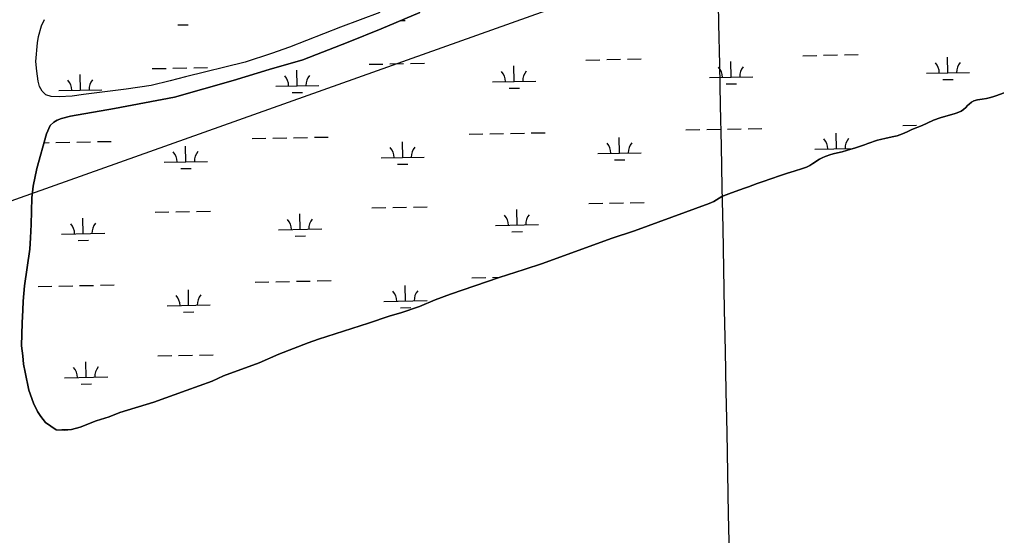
# Model space of a CAD drawing. Extents: x 3989314 to 4027622, y 243956 to 270014.
# Drawn here: x 3997154 to 3999415, y 256552 to 257747 of the extents above; entities that cross this region are included whole.
import ezdxf

# ---------------------------------------------------------------- set-up
doc = ezdxf.new("R2010")
doc.units = 0
for name, color, linetype in [('V-GRID-MAJR', 7, 'Continuous'), ('V-RIVR-EDGE', 7, 'Continuous'), ('V-TOPO-SHOR', 7, 'Continuous'), ('V-UTIL-LINE', 7, 'Continuous'), ('V-WETL-SWMP', 7, 'Continuous')]:
    doc.layers.add(name, color=color, linetype=linetype)

msp = doc.modelspace()

# ---------------------------------------------------------------- linework, layer by layer
at = {"layer": 'V-GRID-MAJR'}
msp.add_spline([(3998934.301, 249501.96300000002), (3998815.338, 255559.756), (3998696.338, 261619.472), (3998577.3370000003, 267679.178), (3998577.299, 267681.11100000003)], degree=3, dxfattribs=at)
at = {"layer": 'V-RIVR-EDGE'}
for points in [[(3998749.943, 257320.625), (3998760.343, 257325.817), (3998779.326, 257336.978), (3998782.965, 257338.797), (3998795.055, 257343.46600000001), (3998818.5840000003, 257351.767), (3998833.664, 257357.606), (3998840.811, 257359.809), (3998860.701, 257367.074), (3998870.321, 257370.184), (3998896.967, 257379.652), (3998910.3570000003, 257384.584), (3998917.247, 257386.91700000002), (3998931.1550000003, 257391.19700000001), (3998946.752, 257395.733), (3998965.471, 257401.828), (3998974.83, 257405.33000000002), (3998982.889, 257408.96300000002), (3998990.041, 257413.248), (3999004.9930000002, 257423.373), (3999011.233, 257426.748), (3999017.863, 257429.472), (3999031.253, 257434.141), (3999039.701, 257436.605), (3999057.637, 257440.752), (3999077.396, 257446.71600000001), (3999085.975, 257449.44), (3999109.2430000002, 257457.22), (3999117.1720000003, 257460.204), (3999139.0100000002, 257467.335), (3999145.9, 257469.28100000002), (3999159.0270000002, 257472.261), (3999177.355, 257475.888), (3999184.7630000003, 257477.831), (3999190.612, 257479.646), (3999197.112, 257481.981), (3999202.312, 257484.317), (3999207.903, 257487.301), (3999218.823, 257492.233), (3999242.481, 257501.314), (3999254.311, 257507.024), (3999268.481, 257514.161), (3999283.949, 257519.738), (3999291.748, 257522.07200000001), (3999316.836, 257528.423), (3999323.855, 257530.88700000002), (3999332.565, 257534.78), (3999338.287, 257538.93300000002), (3999343.358, 257543.478), (3999347.3880000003, 257547.635), (3999351.421, 257551.271), (3999356.623, 257555.426), (3999362.2120000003, 257558.541), (3999370.9220000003, 257561.005), (3999381.448, 257562.817), (3999391.586, 257564.239), (3999397.435, 257565.535), (3999405.754, 257567.739), (3999412.904, 257570.071), (3999432.272, 257577.467)], [(3997238.79, 256796.361), (3997257.455, 256796.282), (3997274.362, 256797.78100000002), (3997294.2290000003, 256802.999), (3997331.822, 256817.18300000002), (3997361.338, 256827.07700000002), (3997386.338, 256837.188), (3997465.235, 256860.824), (3997540.018, 256887.424), (3997599.848, 256909.56900000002), (3997626.0360000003, 256922.03100000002), (3997708.497, 256951.94), (3997754.171, 256972.178), (3997821.878, 256998.218), (3997846.083, 257006.957), (3997961.588, 257043.99300000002), (3998009.602, 257060.097), (3998038.72, 257068.815), (3998079.649, 257082.199), (3998116.264, 257097.565), (3998151.495, 257111.168), (3998263.863, 257149.791), (3998321.7090000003, 257167.815), (3998364.0160000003, 257181.586), (3998523.035, 257239.657), (3998577.344, 257257.307), (3998749.943, 257320.625)]]:
    msp.add_lwpolyline(points, dxfattribs=at)
at = {"layer": 'V-TOPO-SHOR'}
for points in [[(3998080.682, 257763.06700000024), (3997990.602, 257725.25200000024), (3997914.464, 257694.62700000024), (3997809.486, 257653.74200000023), (3997732.2060000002, 257631.35200000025), (3997648.449, 257605.65500000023), (3997513.117, 257567.25300000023), (3997373.921, 257541.01200000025), (3997271.978, 257523.03500000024), (3997251.19, 257517.63800000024), (3997240.989, 257514.15700000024), (3997233.524, 257509.48700000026), (3997225.4590000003, 257501.49000000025), (3997216.364, 257482.33100000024), (3997194.67, 257402.30300000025), (3997186.068, 257360.81100000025), (3997183.017, 257334.37700000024), (3997181.708, 257303.04100000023), (3997181.577, 257272.48000000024), (3997179.68, 257241.73400000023), (3997177.804, 257215.10000000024), (3997166.078, 257129.93600000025), (3997162.989, 257095.08100000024), (3997161.724, 257074.12600000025), (3997160.224, 257044.35600000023), (3997159.215, 256991.27200000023), (3997161.8570000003, 256967.75400000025), (3997163.735, 256948.74500000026), (3997167.179, 256930.11800000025), (3997176.015, 256888.74700000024), (3997186.267, 256858.53700000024), (3997195.5870000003, 256839.29800000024), (3997203.566, 256827.31500000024), (3997214.0870000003, 256813.36200000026), (3997238.79, 256796.36100000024)], [(3997987.971, 257763.37800000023), (3997896.931, 257729.68000000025), (3997778.9990000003, 257682.78100000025), (3997737.2120000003, 257668.46300000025), (3997676.398, 257648.54700000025), (3997538.146, 257614.46600000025), (3997502.65, 257605.41200000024), (3997458.919, 257594.62900000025), (3997400.899, 257586.06200000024), (3997302.311, 257573.55500000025), (3997276.24, 257569.75000000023), (3997246.2630000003, 257568.31000000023), (3997227.8510000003, 257569.17200000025), (3997215.328, 257572.55800000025), (3997206.548, 257580.82100000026), (3997200.525, 257592.21000000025), (3997197.637, 257604.17300000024), (3997194.211, 257627.49700000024), (3997192.347, 257649.64200000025), (3997195.667, 257693.11500000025), (3997197.887, 257707.99600000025), (3997204.846, 257732.25600000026), (3997211.769, 257747.30900000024)]]:
    msp.add_lwpolyline(points, dxfattribs=at)
at = {"layer": 'V-UTIL-LINE'}
msp.add_lwpolyline([(4011371.174, 261859.06), (4011335.137, 261835.449), (4010585.718, 261810.076), (4009561.018, 261669.59), (4009556.1520000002, 261668.826), (4009323.092, 261637.111), (4006559.342, 260668.488), (4004279.001, 259871.962), (3996043.126, 256937.659), (3993486.7824093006, 256012.1870619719)], dxfattribs=at)
at = {"layer": 'V-WETL-SWMP'}
for p, q in [((3997520.6171706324, 257734.53209540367), (3997544.612406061, 257735.0102969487)), ((3998037.235136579, 257744.82778557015), (3998046.420765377, 257745.0108461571)), ((3999014.6294367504, 257664.28544034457), (3999046.6230839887, 257664.92304240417)), ((3999062.6199076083, 257665.24184343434), (3999094.6135548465, 257665.87944549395)), ((3997963.0222472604, 257643.32793883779), (3997995.0158944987, 257643.96554089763)), ((3998011.0127181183, 257644.28434192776), (3998043.0063653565, 257644.92194398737)), ((3998059.0031889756, 257645.24074501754), (3998090.9968362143, 257645.87834707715)), ((3998464.830606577, 257653.3284880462), (3998496.824253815, 257653.96609010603)), ((3998512.821077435, 257654.28489113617), (3998544.8147246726, 257654.92249319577)), ((3998560.8115482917, 257655.24129422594), (3998592.80519553, 257655.87889628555)), ((3998800.533252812, 257613.5794937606), (3998799.8159504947, 257649.57234690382)), ((3998966.638965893, 257663.3290372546), (3998998.632613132, 257663.96663931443)), ((3999302.3416121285, 257623.580042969), (3999301.624309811, 257659.57289611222)), ((3997295.1081748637, 257583.5778461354), (3997294.3908725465, 257619.57069927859)), ((3997461.2138879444, 257633.32738962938), (3997493.207535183, 257633.96499168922)), ((3997509.2043588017, 257634.28379271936), (3997541.198006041, 257634.92139477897)), ((3997557.1948296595, 257635.24019580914), (3997589.1884768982, 257635.87779786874)), ((3997796.91653418, 257593.5783953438), (3997796.199231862, 257629.571248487)), ((3998298.7248934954, 257603.5789445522), (3998298.0075911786, 257639.5717976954)), ((3999252.351538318, 257622.58378975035), (3999352.331685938, 257624.57629618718)), ((3998248.734819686, 257602.58269133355), (3998348.714967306, 257604.57519777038)), ((3998750.5431790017, 257612.58324054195), (3998850.5233266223, 257614.57574697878)), ((3998788.8430987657, 257597.91245640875), (3998812.8383341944, 257598.39065795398)), ((3999290.6514580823, 257607.91300561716), (3999314.64669351, 257608.39120716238)), ((3997245.118101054, 257582.58159291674), (3997345.0982486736, 257584.57409935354)), ((3997746.92646037, 257592.58214212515), (3997846.906607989, 257594.57464856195)), ((3997785.2263801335, 257577.91135799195), (3997809.221615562, 257578.38955953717)), ((3998287.0347394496, 257587.91190720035), (3998311.0299748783, 257588.39010874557)), ((3998290.2754686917, 257483.31571410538), (3998322.2691159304, 257483.95331616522)), ((3998338.2659395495, 257484.27211719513), (3998370.2595867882, 257484.90971925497)), ((3998696.102886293, 257491.403457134), (3998728.0965335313, 257492.0410591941)), ((3998744.0933571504, 257492.35986022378), (3998776.0870043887, 257492.99746228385)), ((3998792.083828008, 257493.31626331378), (3998824.0774752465, 257493.95386537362)), ((3998840.0742988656, 257494.27266640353), (3998872.0679461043, 257494.91026846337)), ((3999197.911245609, 257501.4040063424), (3999229.904892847, 257502.0416084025)), ((3997210.7999631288, 257461.80282434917), (3997222.6714555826, 257462.0394115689)), ((3997238.6682792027, 257462.35821259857), (3997270.6619264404, 257462.99581465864)), ((3997286.6587500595, 257463.31461568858), (3997318.652397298, 257463.95221774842)), ((3997334.6492209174, 257464.27101877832), (3997366.6428681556, 257464.90862083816)), ((3997692.486167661, 257471.4023587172), (3997724.479814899, 257472.0399607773)), ((3997740.4766385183, 257472.35876180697), (3997772.4702857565, 257472.99636386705)), ((3997788.467109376, 257473.31516489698), (3997820.4607566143, 257473.95276695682)), ((3997836.4575802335, 257474.27156798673), (3997868.4512274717, 257474.90917004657)), ((3998040.7442547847, 257427.59072586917), (3998040.026952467, 257463.5835790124)), ((3998194.2945269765, 257481.4029079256), (3998226.2881742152, 257482.0405099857)), ((3998242.2849978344, 257482.35931101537), (3998274.278645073, 257482.99691307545)), ((3998542.5526141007, 257437.59127507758), (3998541.8353117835, 257473.5841282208)), ((3999044.360973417, 257447.59182428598), (3999043.6436710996, 257483.5846774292)), ((3997538.9358954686, 257417.59017666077), (3997538.2185931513, 257453.583029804)), ((3998492.562540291, 257436.59502185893), (3998592.542687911, 257438.58752829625)), ((3998994.370899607, 257446.59557106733), (3999082.5533593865, 257448.35296113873)), ((3997488.9458216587, 257416.59392344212), (3997588.9259692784, 257418.58642987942)), ((3997990.7541809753, 257426.59447265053), (3998090.734328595, 257428.58697908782)), ((3998530.8624600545, 257421.92423772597), (3998554.857695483, 257422.40243927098)), ((3997527.2457414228, 257401.92313930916), (3997551.240976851, 257402.40134085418)), ((3998029.054100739, 257411.92368851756), (3998053.0493361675, 257412.40189006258)), ((3997563.823400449, 257302.63123971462), (3997595.8170476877, 257303.26884177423)), ((3997969.6508180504, 257310.71898274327), (3998001.6444652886, 257311.3565848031)), ((3998017.641288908, 257311.67538583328), (3998049.634936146, 257312.31298789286)), ((3998065.631759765, 257312.63178892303), (3998097.6254070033, 257313.26939098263)), ((3998305.3534642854, 257270.96998845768), (3998304.636161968, 257306.9628416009)), ((3998471.4591773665, 257320.71953195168), (3998503.452824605, 257321.35713401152)), ((3998519.449648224, 257321.67593504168), (3998551.443295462, 257322.31353710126)), ((3998567.4401190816, 257322.63233813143), (3998599.43376632, 257323.26994019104)), ((3997301.736745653, 257250.96889004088), (3997301.0194433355, 257286.9617431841)), ((3997467.8424587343, 257300.71843353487), (3997499.8361059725, 257301.3560355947)), ((3997515.8329295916, 257301.67483662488), (3997547.82657683, 257302.31243868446)), ((3997803.5451049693, 257260.96943924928), (3997802.827802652, 257296.9622923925)), ((3997753.5550311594, 257259.97318603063), (3997853.535178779, 257261.96569246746)), ((3998255.3633904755, 257269.97373523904), (3998355.3435380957, 257271.96624167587)), ((3997251.746671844, 257249.97263682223), (3997351.726819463, 257251.96514325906)), ((3997290.0465916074, 257235.30185268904), (3997314.0418270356, 257235.78005423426)), ((3997791.854950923, 257245.30240189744), (3997815.8501863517, 257245.78060344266)), ((3998293.6633102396, 257255.30295110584), (3998317.658545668, 257255.78115265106)), ((3998200.9230977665, 257148.79395183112), (3998232.9167450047, 257149.4315538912)), ((3998248.9135686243, 257149.75035492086), (3998264.7474124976, 257150.06590792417)), ((3997197.3063791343, 257128.7928534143), (3997229.3000263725, 257129.4304554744)), ((3997245.2968499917, 257129.74925650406), (3997277.2904972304, 257130.38685856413)), ((3997293.2873208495, 257130.70565959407), (3997325.2809680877, 257131.3432616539)), ((3997341.2777917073, 257131.6620626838), (3997373.2714389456, 257132.29966474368)), ((3997699.11473845, 257138.79340262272), (3997731.108385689, 257139.4310046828)), ((3997747.1052093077, 257139.74980571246), (3997779.0988565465, 257140.38740777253)), ((3997795.0956801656, 257140.70620880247), (3997827.0893274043, 257141.3438108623)), ((3997843.086151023, 257141.66261189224), (3997875.0797982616, 257142.30021395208)), ((3998047.372825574, 257094.9817697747), (3998046.655523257, 257130.97462291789)), ((3997545.564466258, 257084.9812205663), (3997544.8471639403, 257120.97407370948)), ((3997495.5743924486, 257083.9849673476), (3997595.5545400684, 257085.97747378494)), ((3997997.3827517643, 257093.98551655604), (3998097.3628993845, 257095.97802299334)), ((3998035.682671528, 257079.31473242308), (3998059.6779069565, 257079.79293396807)), ((3997533.874312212, 257069.31418321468), (3997557.869547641, 257069.79238475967)), ((3997474.4710295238, 256968.10947744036), (3997506.464676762, 256968.7470795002)), ((3997522.4615003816, 256969.06588053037), (3997554.4551476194, 256969.70348258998)), ((3997570.4519712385, 256970.0222836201), (3997602.4456184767, 256970.65988567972)), ((3997308.3653164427, 256918.35993394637), (3997307.6480141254, 256954.3527870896)), ((3997258.375242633, 256917.36368072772), (3997358.3553902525, 256919.35618716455)), ((3997296.6751623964, 256902.69289659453), (3997320.6703978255, 256903.17109813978)), ((3997251.925420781, 256797.14030040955), (3997271.559543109, 256797.53158924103))]:
    msp.add_line(p, q, dxfattribs=at)
for points in [[(3998038.721, 257068.815), (3998009.602, 257060.097), (3997961.588, 257043.994), (3997846.0840000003, 257006.958), (3997821.878, 256998.219), (3997754.171, 256972.179), (3997708.497, 256951.939), (3997626.0360000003, 256922.03100000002), (3997599.848, 256909.568), (3997540.018, 256887.423), (3997465.235, 256860.824), (3997386.338, 256837.189), (3997361.339, 256827.078), (3997331.822, 256817.184), (3997294.23, 256803), (3997274.361, 256797.78), (3997257.4560000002, 256796.28100000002), (3997238.789, 256796.361), (3997214.086, 256813.361), (3997203.5670000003, 256827.314), (3997195.5870000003, 256839.298), (3997186.267, 256858.536), (3997176.014, 256888.747), (3997167.18, 256930.119), (3997163.734, 256948.744), (3997161.856, 256967.75400000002), (3997159.214, 256991.272), (3997160.225, 257044.355), (3997161.724, 257074.125), (3997162.989, 257095.08000000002), (3997166.077, 257129.93600000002), (3997177.804, 257215.1), (3997179.681, 257241.734), (3997181.576, 257272.481), (3997181.707, 257303.04), (3997183.017, 257334.378), (3997186.069, 257360.81), (3997194.67, 257402.303), (3997216.365, 257482.331), (3997225.4590000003, 257501.49000000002), (3997233.525, 257509.487), (3997240.989, 257514.15600000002), (3997251.19, 257517.639), (3997271.978, 257523.035), (3997373.92, 257541.01200000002), (3997513.1180000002, 257567.253), (3997648.45, 257605.65600000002), (3997732.207, 257631.351), (3997809.486, 257653.74300000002), (3997914.464, 257694.627), (3997990.603, 257725.252), (3998080.681, 257763.066)], [(3997987.971, 257763.377), (3997896.932, 257729.681), (3997778.998, 257682.78), (3997737.211, 257668.46300000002), (3997676.398, 257648.547), (3997538.147, 257614.46600000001), (3997502.651, 257605.411), (3997458.92, 257594.628), (3997400.899, 257586.062), (3997302.31, 257573.555), (3997276.24, 257569.749), (3997246.262, 257568.31), (3997227.8510000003, 257569.173), (3997215.328, 257572.557), (3997206.549, 257580.82200000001), (3997200.525, 257592.21), (3997197.637, 257604.172), (3997194.211, 257627.498), (3997192.347, 257649.642), (3997195.668, 257693.116), (3997197.887, 257707.995), (3997204.847, 257732.256), (3997211.768, 257747.31)], [(3999432.272, 257577.46600000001), (3999412.904, 257570.07200000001), (3999405.754, 257567.738), (3999397.435, 257565.534), (3999391.586, 257564.239), (3999381.449, 257562.817), (3999370.921, 257561.00400000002), (3999362.2120000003, 257558.541), (3999356.622, 257555.426), (3999351.42, 257551.271), (3999347.389, 257547.635), (3999343.358, 257543.479), (3999338.2860000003, 257538.934), (3999332.565, 257534.78), (3999323.855, 257530.88700000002), (3999316.836, 257528.423), (3999291.7490000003, 257522.07200000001), (3999283.95, 257519.738), (3999268.481, 257514.161), (3999254.311, 257507.02300000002), (3999242.481, 257501.313), (3999218.822, 257492.233), (3999207.9020000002, 257487.302), (3999202.312, 257484.317), (3999197.112, 257481.981), (3999190.612, 257479.646), (3999184.7630000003, 257477.831), (3999177.3540000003, 257475.88700000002), (3999159.0270000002, 257472.261), (3999145.9, 257469.28100000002), (3999139.011, 257467.336), (3999117.173, 257460.204), (3999109.2430000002, 257457.22), (3999085.975, 257449.439), (3999077.396, 257446.71600000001), (3999057.6380000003, 257440.752), (3999039.701, 257436.606), (3999031.252, 257434.142), (3999017.863, 257429.473), (3999011.234, 257426.749), (3999004.9930000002, 257423.374), (3998990.041, 257413.248), (3998982.89, 257408.964), (3998974.83, 257405.331), (3998965.471, 257401.829), (3998946.753, 257395.734), (3998931.1550000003, 257391.196), (3998917.2460000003, 257386.91700000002), (3998910.3570000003, 257384.583), (3998896.968, 257379.653), (3998870.3200000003, 257370.185), (3998860.701, 257367.073), (3998840.812, 257359.809), (3998833.663, 257357.605), (3998818.5840000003, 257351.767), (3998795.055, 257343.46600000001), (3998782.966, 257338.796), (3998779.326, 257336.979), (3998760.344, 257325.816), (3998749.944, 257320.625), (3998577.344, 257257.306), (3998523.035, 257239.657), (3998364.0160000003, 257181.586), (3998321.7090000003, 257167.816), (3998263.862, 257149.79), (3998151.4960000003, 257111.168), (3998116.264, 257097.564), (3998079.65, 257082.198), (3998038.721, 257068.815)]]:
    msp.add_lwpolyline(points, dxfattribs=at)
for centre, radius, start, end in [((3999247.100182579, 257622.9540328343), 35.24628790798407, 0.3698775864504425, 41.913535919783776), ((3999357.5641207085, 257625.15547095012), 35.246287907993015, 140.36987458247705, 181.91353291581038), ((3998243.4834639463, 257602.9529344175), 35.24628790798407, 0.3698775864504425, 41.913535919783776), ((3998353.9474020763, 257605.15437253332), 35.246287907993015, 140.36987458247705, 181.91353291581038), ((3998745.291823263, 257612.9534836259), 35.24628790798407, 0.3698775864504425, 41.913535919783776), ((3998855.755761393, 257615.15492174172), 35.246287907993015, 140.36987458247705, 181.91353291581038), ((3997239.8667453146, 257582.9518360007), 35.24628790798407, 0.3698775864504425, 41.913535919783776), ((3997350.330683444, 257585.1532741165), 35.246287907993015, 140.36987458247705, 181.91353291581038), ((3997741.6751046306, 257592.9523852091), 35.24628790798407, 0.3698775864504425, 41.913535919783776), ((3997852.13904276, 257595.15382332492), 35.246287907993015, 140.36987458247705, 181.91353291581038), ((3998597.7751226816, 257439.16670305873), 35.246287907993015, 140.36987458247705, 181.91353291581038), ((3998989.119543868, 257446.96581415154), 35.24628790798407, 0.3698775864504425, 41.913535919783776), ((3999099.5834819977, 257449.16725226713), 35.246287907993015, 140.36987458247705, 181.91353291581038), ((3997483.6944659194, 257416.96416652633), 35.24628790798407, 0.3698775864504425, 41.913535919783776), ((3997594.158404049, 257419.16560464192), 35.246287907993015, 140.36987458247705, 181.91353291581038), ((3997985.502825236, 257426.96471573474), 35.24628790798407, 0.3698775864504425, 41.913535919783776), ((3998095.9667633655, 257429.16615385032), 35.246287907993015, 140.36987458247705, 181.91353291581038), ((3998487.3111845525, 257436.96526494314), 35.24628790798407, 0.3698775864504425, 41.913535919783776), ((3997748.30367542, 257260.34342911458), 35.24628790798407, 0.3698775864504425, 41.913535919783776), ((3997858.7676135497, 257262.54486723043), 35.246287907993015, 140.36987458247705, 181.91353291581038), ((3998250.112034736, 257270.34397832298), 35.24628790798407, 0.3698775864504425, 41.913535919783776), ((3998360.5759728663, 257272.54541643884), 35.246287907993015, 140.36987458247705, 181.91353291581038), ((3997246.495316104, 257250.34287990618), 35.24628790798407, 0.3698775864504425, 41.913535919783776), ((3997356.9592542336, 257252.54431802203), 35.246287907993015, 140.36987458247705, 181.91353291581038), ((3997490.3230367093, 257084.35521043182), 35.24628790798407, 0.3698775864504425, 41.913535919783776), ((3997600.786974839, 257086.5566485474), 35.246287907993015, 140.36987458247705, 181.91353291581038), ((3997992.131396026, 257094.35575964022), 35.24628790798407, 0.3698775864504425, 41.913535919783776), ((3998102.595334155, 257096.5571977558), 35.246287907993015, 140.36987458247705, 181.91353291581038), ((3997363.587825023, 256919.93536192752), 35.246287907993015, 140.36987458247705, 181.91353291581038), ((3997253.1238868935, 256917.73392381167), 35.24628790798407, 0.3698775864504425, 41.913535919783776)]:
    msp.add_arc(centre, radius, start, end, dxfattribs=at)

doc.saveas('drawing.dxf')
